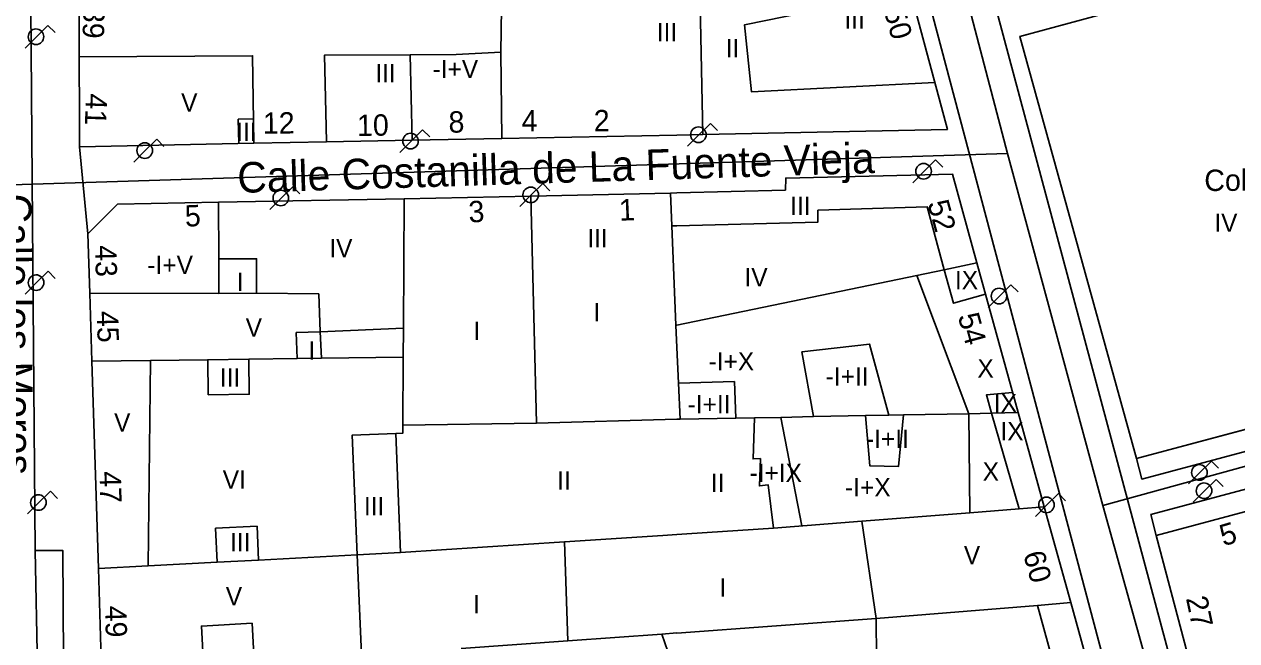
# Model space of a CAD drawing. Extents: x 282771 to 285132, y 4823109 to 4825496.
# Drawn here: x 284837.6 to 284936.9, y 4824235.9 to 4824286.4 of the extents above; entities that cross this region are included whole.
import ezdxf

# ---------------------------------------------------------------- set-up
doc = ezdxf.new("R2010")
doc.units = 0
for name, color, linetype in [('ACERA-BORDILLO', 7, 'Continuous'), ('ACERA-INTERIOR', 7, 'Continuous'), ('CALLE-EJE', 7, 'Continuous'), ('CALLE-TEXTO', 7, 'Continuous'), ('COLEGIO-AREA', 7, 'Continuous'), ('COLEGIO-TEXTO', 7, 'Continuous'), ('EDIFICIO', 7, 'Continuous'), ('FAROLA', 7, 'Continuous'), ('INTERIOR-EDIFICIO', 7, 'Continuous'), ('MEDIANERA', 7, 'Continuous'), ('NUM-LOCAL', 7, 'Continuous'), ('NUM-PORTAL', 7, 'Continuous'), ('NUM-VADO', 7, 'Continuous'), ('SENAL-VIARIA', 7, 'Continuous'), ('TXT-ALTURA-EDIFICIO', 7, 'Continuous')]:
    doc.layers.add(name, color=color, linetype=linetype)

msp = doc.modelspace()

# ---------------------------------------------------------------- linework, layer by layer
at = {"layer": 'ACERA-BORDILLO'}
for points in [[(284936.539, 4824215.568), (284915.131, 4824295.56), (284903.527, 4824340.25)], [(284840.944, 4824216.521), (284840.784, 4824243.31), (284838.512, 4824243.315), (284838.293, 4824270.17), (284838.072, 4824298.438)], [(284909.791, 4824295.56), (284931.164, 4824215.042)]]:
    msp.add_lwpolyline(points, dxfattribs=at)
at = {"layer": 'ACERA-INTERIOR'}
msp.add_line((284842.151, 4824276.389), (284842.821, 4824269.259), dxfattribs=at)
for points in [[(284973.237, 4824262.747), (284973.672, 4824261.067), (284929.158, 4824249.166), (284928.724, 4824250.862)], [(284930.329, 4824244.538), (284929.903, 4824246.26), (284974.424, 4824258.163), (284974.859, 4824256.483)]]:
    msp.add_lwpolyline(points, dxfattribs=at)
at = {"layer": 'CALLE-EJE'}
for points in [[(284918.151, 4824275.83), (284913.011, 4824295.56), (284903.542, 4824331.541)], [(284918.151, 4824275.83), (284836.571, 4824273.271)], [(284918.151, 4824275.83), (284925.981, 4824246.99)], [(284978.351, 4824261.431), (284925.981, 4824246.99)], [(284925.981, 4824246.99), (284936.5, 4824209.17)]]:
    msp.add_lwpolyline(points, dxfattribs=at)
at = {"layer": 'COLEGIO-AREA'}
msp.add_lwpolyline([(284928.724, 4824250.862), (284919.165, 4824285.433), (284964.025, 4824297.587), (284973.237, 4824262.747)], close=True, dxfattribs=at)
at = {"layer": 'EDIFICIO'}
for points in [[(284947.75, 4824293.171), (284956.541, 4824295.561), (284964.025, 4824297.587), (284964.552, 4824295.561), (284973.237, 4824262.747), (284956.816, 4824258.358), (284951.251, 4824256.87), (284928.724, 4824250.862), (284919.165, 4824285.433), (284947.75, 4824293.171)], [(284842.091, 4824290.51), (284842.121, 4824283.769), (284842.141, 4824278.819), (284842.151, 4824276.389), (284856.431, 4824276.67), (284862.371, 4824276.78), (284869.401, 4824276.92), (284876.731, 4824277.07), (284891.081, 4824277.35), (284893.211, 4824277.39), (284913.241, 4824277.79), (284909.381, 4824292.15)], [(284929.051, 4824218.34), (284923.341, 4824239.04), (284921.171, 4824246.9), (284919.031, 4824254.61), (284915.651, 4824266.87), (284913.661, 4824274.13), (284899.991, 4824273.82), (284899.971, 4824272.84), (284891.081, 4824272.62), (284890.541, 4824272.6), (284879.101, 4824272.35), (284868.721, 4824272.13), (284853.521, 4824271.849), (284845.251, 4824271.699), (284842.821, 4824269.259), (284842.971, 4824264.389), (284843.151, 4824258.819), (284843.681, 4824241.839), (284843.941, 4824233.469)], [(284936.85, 4824219.884), (284940.045, 4824218.093), (284944.881, 4824219.54), (284952.741, 4824221.89), (284959.481, 4824223.91), (284966.851, 4824226.11), (284979.211, 4824229.81), (284979.701, 4824230), (284980.141, 4824230.27), (284980.581, 4824230.68), (284980.941, 4824231.21), (284981.161, 4824231.79), (284981.251, 4824232.33), (284981.231, 4824232.87), (284981.171, 4824233.21), (284978.471, 4824243.161), (284974.859, 4824256.483), (284960.191, 4824252.55), (284945.951, 4824248.73), (284937.991, 4824246.6), (284930.329, 4824244.538), (284933.391, 4824232.98), (284936.85, 4824219.884)]]:
    msp.add_lwpolyline(points, dxfattribs=at)
at = {"layer": 'FAROLA'}
for p, q in [((284839.555, 4824286.331), (284838.615, 4824285.401)), ((284840.145, 4824285.741), (284839.555, 4824286.331)), ((284838.615, 4824285.401), (284837.685, 4824284.461)), ((284870.236, 4824277.784), (284869.296, 4824276.854)), ((284870.826, 4824277.194), (284870.236, 4824277.784)), ((284893.822, 4824278.303), (284892.882, 4824277.373)), ((284894.412, 4824277.713), (284893.822, 4824278.303)), ((284848.464, 4824277.007), (284847.524, 4824276.077)), ((284849.054, 4824276.417), (284848.464, 4824277.007)), ((284869.296, 4824276.854), (284868.366, 4824275.914)), ((284892.882, 4824277.373), (284891.952, 4824276.433)), ((284847.524, 4824276.077), (284846.594, 4824275.137)), ((284912.264, 4824275.312), (284911.324, 4824274.382)), ((284912.854, 4824274.722), (284912.264, 4824275.312)), ((284911.324, 4824274.382), (284910.394, 4824273.442)), ((284859.609, 4824273.119), (284858.669, 4824272.189)), ((284860.199, 4824272.529), (284859.609, 4824273.119)), ((284880.085, 4824273.378), (284879.145, 4824272.448)), ((284880.675, 4824272.788), (284880.085, 4824273.378)), ((284858.669, 4824272.189), (284857.739, 4824271.249)), ((284879.145, 4824272.448), (284878.215, 4824271.508)), ((284839.559, 4824266.187), (284838.619, 4824265.257)), ((284840.149, 4824265.597), (284839.559, 4824266.187)), ((284838.619, 4824265.257), (284837.689, 4824264.317)), ((284918.444, 4824265.084), (284917.504, 4824264.154)), ((284919.034, 4824264.494), (284918.444, 4824265.084)), ((284917.504, 4824264.154), (284916.574, 4824263.214)), ((284933.921, 4824249.71), (284932.991, 4824248.77)), ((284934.861, 4824250.64), (284933.921, 4824249.71)), ((284935.451, 4824250.05), (284934.861, 4824250.64)), ((284935.241, 4824249.14), (284934.301, 4824248.21)), ((284935.831, 4824248.55), (284935.241, 4824249.14)), ((284839.753, 4824248.174), (284838.813, 4824247.244)), ((284840.343, 4824247.584), (284839.753, 4824248.174)), ((284922.332, 4824247.978), (284921.392, 4824247.048)), ((284922.922, 4824247.388), (284922.332, 4824247.978)), ((284934.301, 4824248.21), (284933.371, 4824247.27)), ((284838.813, 4824247.244), (284837.883, 4824246.304)), ((284921.392, 4824247.048), (284920.462, 4824246.108))]:
    msp.add_line(p, q, dxfattribs=at)
for centre in [(284892.842, 4824277.373), (284847.484, 4824276.077), (284869.256, 4824276.854), (284911.284, 4824274.382), (284858.629, 4824272.189), (284879.105, 4824272.448), (284917.464, 4824264.154), (284921.352, 4824247.048)]:
    msp.add_circle(centre, 0.638, dxfattribs=at)
for centre, major_axis in [((284838.575, 4824285.401), (0.349, 0.533)), ((284838.579, 4824265.257), (0.349, 0.533)), ((284933.881, 4824249.71), (0.347, 0.535)), ((284934.261, 4824248.21), (0.347, 0.535)), ((284838.773, 4824247.244), (0.349, 0.533))]:
    msp.add_ellipse(centre, major_axis=major_axis, ratio=0.999978, dxfattribs=at)
at = {"layer": 'INTERIOR-EDIFICIO'}
for points in [[(284853.551, 4824264.379), (284853.541, 4824267.199), (284856.641, 4824267.209), (284856.641, 4824264.389), (284853.551, 4824264.379)], [(284859.881, 4824261.169), (284859.971, 4824259.029), (284861.961, 4824259.059), (284861.861, 4824261.239), (284859.881, 4824261.169)], [(284901.311, 4824259.6), (284906.861, 4824260.23), (284908.441, 4824254.39), (284909.631, 4824254.42), (284909.221, 4824250.19), (284906.881, 4824250.25), (284906.521, 4824254.36), (284902.261, 4824254.28), (284901.311, 4824259.6)], [(284856.001, 4824258.979), (284852.641, 4824258.939), (284852.681, 4824256.079), (284856.041, 4824256.119), (284856.001, 4824258.979)], [(284865.233, 4824234.785), (284864.881, 4824242.95), (284864.471, 4824252.759), (284868.041, 4824252.899), (284868.631, 4824252.929), (284868.631, 4824253.569), (284879.581, 4824253.75), (284891.081, 4824254.07), (284891.341, 4824254.08), (284891.211, 4824257.02), (284895.791, 4824257.15), (284895.901, 4824254.16), (284897.421, 4824254.19), (284897.321, 4824250.81), (284897.921, 4824250.84), (284897.841, 4824248.6), (284898.561, 4824248.69), (284898.981, 4824245.15), (284906.232, 4824245.712), (284907.401, 4824237.73), (284907.421, 4824234.51)], [(284856.811, 4824242.519), (284853.42, 4824242.344), (284853.281, 4824245.129), (284856.681, 4824245.299), (284856.811, 4824242.519)], [(284852.301, 4824233.987), (284856.442, 4824234.243), (284856.271, 4824237.349), (284852.131, 4824237.119), (284852.301, 4824233.987)]]:
    msp.add_lwpolyline(points, dxfattribs=at)
at = {"layer": 'MEDIANERA'}
for p, q in [((284893.211, 4824277.39), (284892.971, 4824288.04)), ((284869.401, 4824276.92), (284869.231, 4824283.92)), ((284876.651, 4824284.13), (284876.731, 4824277.07)), ((284890.541, 4824272.6), (284890.651, 4824269.9)), ((284853.541, 4824267.199), (284853.521, 4824271.849)), ((284868.721, 4824272.13), (284868.671, 4824261.52)), ((284879.101, 4824272.35), (284879.581, 4824253.75)), ((284890.651, 4824269.9), (284891.002, 4824261.77)), ((284912.981, 4824266.31), (284915.651, 4824266.87)), ((284910.741, 4824265.85), (284912.981, 4824266.31)), ((284915.001, 4824254.52), (284910.741, 4824265.85)), ((284842.971, 4824264.389), (284853.551, 4824264.379)), ((284868.671, 4824261.52), (284868.651, 4824259.15)), ((284847.951, 4824258.879), (284843.151, 4824258.819)), ((284847.951, 4824258.879), (284847.751, 4824242.05)), ((284852.641, 4824258.939), (284847.951, 4824258.879)), ((284859.971, 4824259.029), (284856.001, 4824258.979)), ((284868.651, 4824259.15), (284861.961, 4824259.059)), ((284868.651, 4824259.15), (284868.631, 4824253.569)), ((284891.341, 4824254.08), (284895.901, 4824254.16)), ((284897.421, 4824254.19), (284899.581, 4824254.22)), ((284899.581, 4824254.22), (284902.261, 4824254.28)), ((284899.581, 4824254.22), (284901.301, 4824245.33)), ((284906.521, 4824254.36), (284908.441, 4824254.39)), ((284909.631, 4824254.42), (284915.001, 4824254.52)), ((284915.001, 4824254.52), (284916.861, 4824254.56)), ((284915.001, 4824254.52), (284915.081, 4824246.41)), ((284916.861, 4824254.56), (284919.031, 4824254.61)), ((284919.111, 4824246.73), (284916.861, 4824254.56)), ((284868.421, 4824243.139), (284868.041, 4824252.899)), ((284915.081, 4824246.41), (284919.111, 4824246.73)), ((284919.111, 4824246.73), (284921.171, 4824246.9)), ((284906.231, 4824245.72), (284915.081, 4824246.41)), ((284881.861, 4824244.019), (284868.421, 4824243.139)), ((284882.141, 4824235.919), (284881.861, 4824244.019)), ((284847.751, 4824242.05), (284843.681, 4824241.839)), ((284853.42, 4824242.344), (284847.751, 4824242.05)), ((284920.611, 4824238.81), (284923.341, 4824239.04)), ((284920.611, 4824238.81), (284924.371, 4824225.34)), ((284873.411, 4824235.289), (284882.141, 4824235.919)), ((284889.841, 4824236.47), (284882.141, 4824235.919)), ((284889.841, 4824236.47), (284891.081, 4824236.56))]:
    msp.add_line(p, q, dxfattribs=at)
for points in [[(284910.181, 4824289.16), (284896.621, 4824286.39), (284897.181, 4824280.89), (284912.201, 4824281.66)], [(284876.621, 4824287.7), (284876.702, 4824287.702), (284876.651, 4824284.13)], [(284842.121, 4824283.769), (284856.321, 4824283.838), (284856.431, 4824276.67)], [(284869.231, 4824283.92), (284862.201, 4824283.88), (284862.341, 4824278.02), (284862.371, 4824276.78)], [(284876.651, 4824284.13), (284872.981, 4824283.95), (284869.231, 4824283.92)], [(284855.181, 4824276.645), (284855.142, 4824278.645), (284856.4, 4824278.669)], [(284912.981, 4824266.31), (284911.581, 4824271.46), (284902.631, 4824271.19), (284902.611, 4824270.2), (284891.081, 4824269.91), (284890.651, 4824269.9)], [(284891.002, 4824261.77), (284891.081, 4824261.78), (284910.741, 4824265.85)], [(284916.361, 4824264.3), (284913.741, 4824263.57), (284912.981, 4824266.31)], [(284868.671, 4824261.52), (284861.861, 4824261.239), (284861.731, 4824264.329), (284856.641, 4824264.389)], [(284891.002, 4824261.77), (284891.081, 4824259.93), (284891.211, 4824257.02)], [(284918.581, 4824256.25), (284916.431, 4824256.07), (284916.861, 4824254.56)], [(284891.081, 4824244.62), (284891.901, 4824244.68), (284898.981, 4824245.15)], [(284881.861, 4824244.019), (284889.911, 4824244.55), (284891.081, 4824244.63)], [(284868.421, 4824243.139), (284864.881, 4824242.95), (284856.811, 4824242.519)], [(284891.081, 4824236.55), (284907.401, 4824237.73), (284920.611, 4824238.81)], [(284889.841, 4824236.47), (284891.081, 4824232.909), (284892.141, 4824229.869)]]:
    msp.add_lwpolyline(points, dxfattribs=at)
at = {"layer": 'SENAL-VIARIA'}
msp.add_line((284838.512, 4824243.315), (284839.044, 4824216.468), dxfattribs=at)

# ---------------------------------------------------------------- texts
at = {"layer": 'CALLE-TEXTO'}
for s, rotation, p in [('Calle Costanilla de La Fuente Vieja', 1.79688, (284855.106, 4824272.602)), ('Calle los Moros', 270.36708, (284835.695, 4824272.537))]:
    msp.add_text(s, height=2.5, rotation=rotation, dxfattribs=at).set_placement(p)
at = {"layer": 'COLEGIO-TEXTO'}
msp.add_text('Colegio Público Jovellanos', height=1.75, rotation=0.37295, dxfattribs=at).set_placement((284934.286, 4824272.76))
at = {"layer": 'NUM-LOCAL'}
for s, rotation, p in [('39', 267.98945, (284842.471, 4824287.883)), ('3', 2.45063, (284874.038, 4824270.181)), ('43', 271.37942, (284843.412, 4824268.312)), ('5', 16.63065, (284935.846, 4824243.649))]:
    msp.add_text(s, height=1.75, rotation=rotation, dxfattribs=at).set_placement(p)
at = {"layer": 'NUM-PORTAL'}
for s, rotation, p in [('50', 285.38939, (284908.022, 4824287.545)), ('41', 267.98945, (284842.668, 4824280.774)), ('12', 0.73061, (284857.169, 4824277.447)), ('10', 0.73061, (284864.881, 4824277.27)), ('8', 0.73061, (284872.377, 4824277.54)), ('2', 0.73061, (284884.277, 4824277.648)), ('5', 2.45063, (284850.805, 4824269.84)), ('1', 2.45063, (284886.368, 4824270.324)), ('52', 285.38939, (284911.59, 4824271.771)), ('45', 271.37942, (284843.561, 4824262.924)), ('54', 285.38939, (284914.075, 4824262.52)), ('47', 271.37942, (284843.781, 4824249.794)), ('60', 285.38939, (284919.432, 4824243.023)), ('27', 281.98939, (284932.769, 4824239.4)), ('49', 271.37942, (284844.231, 4824238.771))]:
    msp.add_text(s, height=1.75, rotation=rotation, dxfattribs=at).set_placement(p)
at = {"layer": 'NUM-VADO'}
msp.add_text('4', height=1.75, rotation=0.00061, dxfattribs=at).set_placement((284878.349, 4824277.64))
at = {"layer": 'TXT-ALTURA-EDIFICIO'}
for s, p in [('III', (284904.799, 4824286.07)), ('III', (284889.429, 4824285.02)), ('II', (284895.07, 4824283.71)), ('-I+V', (284871.062, 4824282.01)), ('III', (284866.369, 4824281.68)), ('V', (284850.462, 4824279.26)), ('III', (284854.976, 4824276.859)), ('III', (284900.359, 4824270.8)), ('IV', (284935.102, 4824269.42)), ('III', (284883.736, 4824268.162)), ('IV', (284862.602, 4824267.33)), ('-I+V', (284847.7, 4824265.959)), ('I', (284855.03, 4824264.579)), ('IV', (284896.612, 4824264.95)), ('IX', (284913.854, 4824264.72)), ('I', (284884.24, 4824262.08)), ('V', (284855.752, 4824260.829)), ('I', (284874.4, 4824260.57)), ('I', (284860.89, 4824258.959)), ('-I+X', (284893.672, 4824258.06)), ('X', (284915.694, 4824257.48)), ('III', (284853.639, 4824256.729)), ('-I+II', (284903.267, 4824256.83)), ('-I+II', (284891.957, 4824254.55)), ('IX', (284917.044, 4824254.64)), ('V', (284844.972, 4824253.059)), ('IX', (284917.584, 4824252.33)), ('-I+II', (284906.567, 4824251.72)), ('VI', (284853.871, 4824248.369)), ('II', (284881.269, 4824248.29)), ('-I+IX', (284897.022, 4824248.93)), ('X', (284916.124, 4824249.03)), ('II', (284893.859, 4824248.1)), ('-I+X', (284904.852, 4824247.74)), ('III', (284865.439, 4824246.199)), ('III', (284854.469, 4824243.249)), ('V', (284914.582, 4824242.19)), ('I', (284894.56, 4824239.53)), ('V', (284854.122, 4824238.819)), ('I', (284874.38, 4824238.159))]:
    msp.add_text(s, height=1.5, rotation=0.00061, dxfattribs=at).set_placement(p)

doc.saveas('drawing.dxf')
